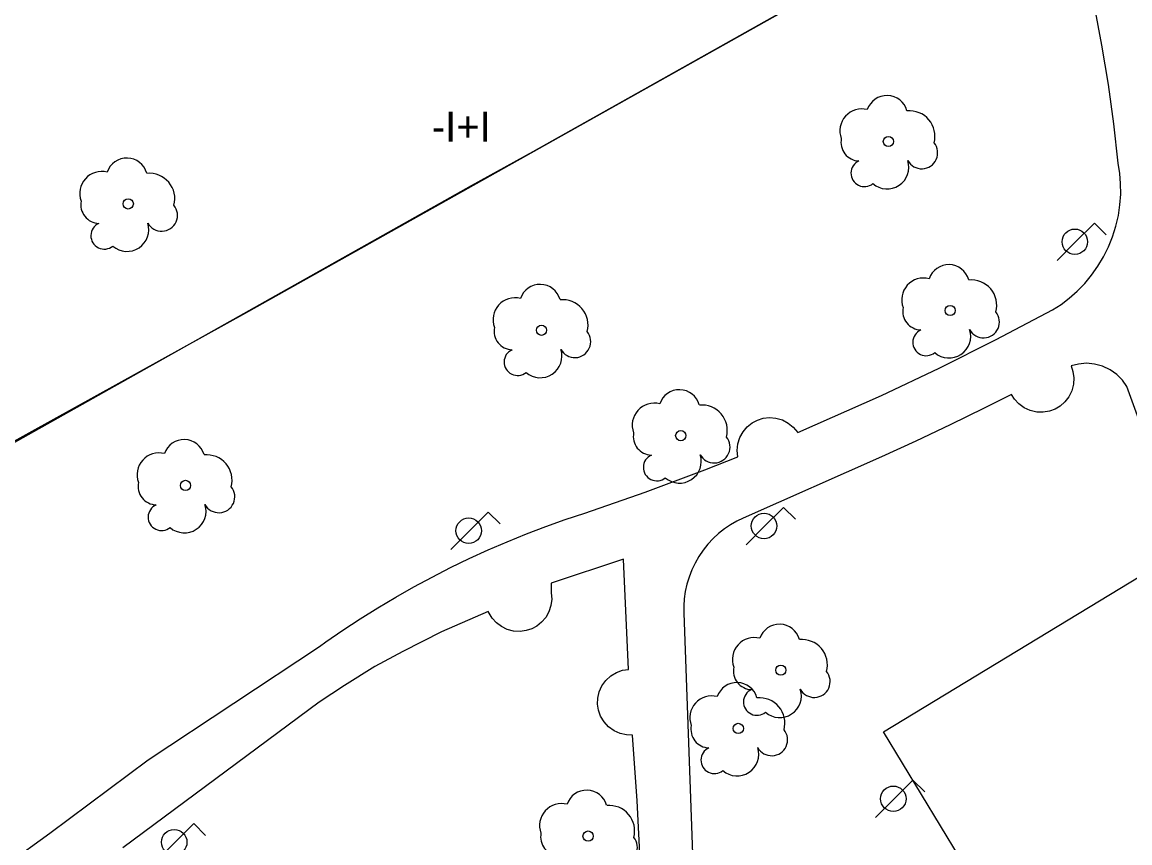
# Model space of a CAD drawing. Extents: x 282771 to 285132, y 4823109 to 4825496.
# Drawn here: x 283943.2 to 283998.6, y 4823796.3 to 4823837.4 of the extents above; entities that cross this region are included whole.
import ezdxf

# ---------------------------------------------------------------- set-up
doc = ezdxf.new("R2010")
doc.units = 0
for name, color, linetype in [('ARBOL', 7, 'Continuous'), ('FAROLA', 7, 'Continuous'), ('PARQUE-JARDIN-AREA', 7, 'Continuous'), ('TXT-ALTURA-EDIFICIO', 7, 'Continuous'), ('ZONA-VERDE', 7, 'Continuous')]:
    doc.layers.add(name, color=color, linetype=linetype)

msp = doc.modelspace()

# ---------------------------------------------------------------- linework, layer by layer
at = {"layer": 'ARBOL'}
for centre in [(283986.521, 4823831.464), (283948.47, 4823828.336), (283989.615, 4823823), (283969.155, 4823822.01), (283976.127, 4823816.735), (283951.337, 4823814.244), (283981.14, 4823804.997), (283979.009, 4823802.078), (283971.488, 4823796.688)]:
    msp.add_circle(centre, 0.255, dxfattribs=at)
for centre, radius, start, end in [((283986.451, 4823832.724), 1.038, 15.6423, 161.3843), ((283985.191, 4823831.994), 1.097, 75.4318, 200.5561), ((283987.581, 4823831.724), 1.272, 345.0327, 95.7993), ((283985.081, 4823831.424), 0.935, 168.599, 268.1324), ((283988.191, 4823830.894), 0.797, 208.9625, 38.991), ((283948.4, 4823829.596), 1.038, 15.6423, 161.3843), ((283985.321, 4823829.874), 0.672, 113.7367, 309.4725), ((283986.461, 4823830.174), 1.086, 228.9545, 17.928), ((283947.14, 4823828.866), 1.097, 75.4318, 200.5561), ((283949.53, 4823828.596), 1.272, 345.0327, 95.7993), ((283947.03, 4823828.296), 0.935, 168.599, 268.1324), ((283950.14, 4823827.766), 0.797, 208.9625, 38.991), ((283947.27, 4823826.746), 0.672, 113.7367, 309.4725), ((283948.41, 4823827.046), 1.086, 228.9545, 17.928), ((283989.545, 4823824.259), 1.038, 15.6423, 161.3843), ((283988.285, 4823823.529), 1.097, 75.4318, 200.5561), ((283990.675, 4823823.26), 1.272, 345.0327, 95.7993), ((283969.085, 4823823.27), 1.038, 15.6423, 161.3843), ((283967.826, 4823822.54), 1.097, 75.4318, 200.5561), ((283970.215, 4823822.27), 1.272, 345.0327, 95.7993), ((283988.175, 4823822.96), 0.935, 168.599, 268.1324), ((283991.285, 4823822.43), 0.797, 208.9625, 38.991), ((283967.716, 4823821.97), 0.935, 168.599, 268.1324), ((283970.825, 4823821.44), 0.797, 208.9625, 38.991), ((283988.415, 4823821.41), 0.672, 113.7367, 309.4725), ((283989.555, 4823821.71), 1.086, 228.9545, 17.928), ((283967.956, 4823820.42), 0.672, 113.7367, 309.4725), ((283969.095, 4823820.72), 1.086, 228.9545, 17.928), ((283976.057, 4823817.995), 1.038, 15.6423, 161.3843), ((283974.797, 4823817.265), 1.097, 75.4318, 200.5561), ((283977.187, 4823816.995), 1.272, 345.0327, 95.7993), ((283974.687, 4823816.695), 0.935, 168.599, 268.1324), ((283977.797, 4823816.165), 0.797, 208.9625, 38.991), ((283951.267, 4823815.504), 1.038, 15.6423, 161.3843), ((283950.007, 4823814.774), 1.097, 75.4318, 200.5561), ((283952.397, 4823814.504), 1.272, 345.0327, 95.7993), ((283974.927, 4823815.145), 0.672, 113.7367, 309.4725), ((283976.067, 4823815.445), 1.086, 228.9545, 17.928), ((283949.897, 4823814.204), 0.935, 168.599, 268.1324), ((283953.007, 4823813.674), 0.797, 208.9625, 38.991), ((283950.137, 4823812.654), 0.672, 113.7367, 309.4725), ((283951.277, 4823812.954), 1.086, 228.9545, 17.928), ((283981.07, 4823806.257), 1.038, 15.6423, 161.3843), ((283979.81, 4823805.527), 1.097, 75.4318, 200.5561), ((283982.2, 4823805.257), 1.272, 345.0327, 95.7993), ((283979.7, 4823804.957), 0.935, 168.599, 268.1324), ((283982.81, 4823804.427), 0.797, 208.9625, 38.991), ((283978.939, 4823803.338), 1.038, 15.6423, 161.3843), ((283979.94, 4823803.407), 0.672, 113.7367, 309.4725), ((283981.08, 4823803.707), 1.086, 228.9545, 17.928), ((283977.679, 4823802.608), 1.097, 75.4318, 200.5561), ((283980.069, 4823802.338), 1.272, 345.0327, 95.7993), ((283977.569, 4823802.038), 0.935, 168.599, 268.1324), ((283980.679, 4823801.508), 0.797, 208.9625, 38.991), ((283977.809, 4823800.488), 0.672, 113.7367, 309.4725), ((283978.949, 4823800.788), 1.086, 228.9545, 17.928), ((283971.418, 4823797.948), 1.038, 15.6423, 161.3843), ((283970.158, 4823797.218), 1.097, 75.4318, 200.5561), ((283972.548, 4823796.948), 1.272, 345.0327, 95.7993), ((283970.048, 4823796.648), 0.935, 168.599, 268.1324), ((283973.158, 4823796.118), 0.797, 208.9625, 38.991)]:
    msp.add_arc(centre, radius, start, end, dxfattribs=at)
at = {"layer": 'FAROLA'}
for p, q in [((283996.834, 4823827.371), (283995.894, 4823826.441)), ((283997.424, 4823826.781), (283996.834, 4823827.371)), ((283995.894, 4823826.441), (283994.964, 4823825.501)), ((283966.492, 4823812.907), (283965.552, 4823811.977)), ((283967.082, 4823812.317), (283966.492, 4823812.907)), ((283981.278, 4823813.144), (283980.338, 4823812.214)), ((283981.868, 4823812.554), (283981.278, 4823813.144)), ((283980.338, 4823812.214), (283979.408, 4823811.274)), ((283965.552, 4823811.977), (283964.622, 4823811.037)), ((283987.749, 4823799.488), (283986.809, 4823798.558)), ((283988.339, 4823798.898), (283987.749, 4823799.488)), ((283986.809, 4823798.558), (283985.879, 4823797.618)), ((283951.751, 4823797.313), (283950.811, 4823796.383)), ((283952.341, 4823796.723), (283951.751, 4823797.313)), ((283950.811, 4823796.383), (283949.881, 4823795.443))]:
    msp.add_line(p, q, dxfattribs=at)
for centre in [(283995.854, 4823826.441), (283980.298, 4823812.214), (283965.512, 4823811.977), (283986.769, 4823798.558), (283950.771, 4823796.383)]:
    msp.add_circle(centre, 0.637, dxfattribs=at)
at = {"layer": 'PARQUE-JARDIN-AREA'}
msp.add_lwpolyline([(283897.344, 4823791.315), (283954.505, 4823822.966), (283993.905, 4823845.086), (284006.275, 4823852.286), (284060.894, 4823760.846), (284064.724, 4823754.436), (284094.083, 4823705.346), (284071.403, 4823692.625), (284054.033, 4823682.885), (284044.203, 4823700.165), (284034.404, 4823717.395), (284023.134, 4823737.225), (284000.474, 4823724.325), (283973.883, 4823709.194), (283923.768, 4823680.665), (283920.428, 4823686.59), (283912.522, 4823699.468), (283936.689, 4823713.41), (283918.951, 4823744.095), (283923.637, 4823746.196)], close=True, dxfattribs=at)
at = {"layer": 'ZONA-VERDE'}
for points in [[(283993.909, 4823845.098), (283968.72, 4823830.936), (283965.64, 4823829.236), (283954.51, 4823822.976), (283918, 4823802.467), (283908.878, 4823797.53), (283909.928, 4823796.329)], [(283979.458, 4823817.18), (283979.705, 4823817.375), (283979.968, 4823817.514), (283980.252, 4823817.603), (283980.565, 4823817.64), (283980.891, 4823817.614), (283981.213, 4823817.523), (283981.509, 4823817.368), (283981.763, 4823817.162), (283981.99, 4823816.89), (283986.17, 4823818.748), (283989.058, 4823820.115), (283991.914, 4823821.543), (283994.738, 4823823.031), (283995.165, 4823823.307), (283995.578, 4823823.619), (283995.975, 4823823.968), (283996.349, 4823824.351), (283996.697, 4823824.767), (283997.014, 4823825.213), (283997.297, 4823825.685), (283997.543, 4823826.18), (283997.748, 4823826.693), (283997.913, 4823827.218), (283998.035, 4823827.752), (283998.114, 4823828.288), (283998.151, 4823828.823), (283998.147, 4823829.351), (283998.105, 4823829.867), (283998.027, 4823830.369), (283997.808, 4823832.348), (283997.537, 4823834.323), (283997.212, 4823836.291), (283996.834, 4823838.251)], [(283999.197, 4823817.182), (283998.456, 4823819.194), (283998.239, 4823819.507), (283997.959, 4823819.792), (283997.625, 4823820.032), (283997.247, 4823820.212), (283996.843, 4823820.321), (283996.433, 4823820.356), (283996.036, 4823820.321), (283995.666, 4823820.225), (283995.762, 4823819.946), (283995.807, 4823819.634), (283995.79, 4823819.307), (283995.706, 4823818.984), (283995.559, 4823818.683), (283995.359, 4823818.424), (283995.123, 4823818.216), (283994.866, 4823818.065), (283994.587, 4823817.962), (283994.277, 4823817.909), (283993.949, 4823817.918), (283993.624, 4823817.994), (283993.32, 4823818.134), (283993.056, 4823818.327), (283992.842, 4823818.559), (283992.692, 4823818.799), (283991.321, 4823818.108), (283989.617, 4823817.276), (283987.903, 4823816.465), (283986.179, 4823815.676), (283979.25, 4823812.608), (283978.931, 4823812.454), (283978.619, 4823812.273), (283978.315, 4823812.067), (283978.024, 4823811.836), (283977.747, 4823811.581), (283977.488, 4823811.303), (283977.25, 4823811.004), (283977.034, 4823810.688), (283976.844, 4823810.355), (283976.68, 4823810.01), (283976.543, 4823809.656), (283976.435, 4823809.296), (283976.354, 4823808.932), (283976.302, 4823808.569), (283976.277, 4823808.209), (283976.277, 4823807.855), (283976.799, 4823793.477)], [(283942.426, 4823795.291), (283944.549, 4823796.838), (283949.461, 4823800.509), (283958.042, 4823806.184), (283958.361, 4823806.411), (283959.215, 4823806.998), (283960.083, 4823807.568), (283960.964, 4823808.119), (283961.858, 4823808.651), (283962.763, 4823809.164), (283963.679, 4823809.658), (283964.606, 4823810.131), (283965.542, 4823810.584), (283966.488, 4823811.016), (283967.442, 4823811.427), (283968.405, 4823811.817), (283969.374, 4823812.186), (283970.349, 4823812.533), (283971.33, 4823812.859), (283974.345, 4823813.908), (283977.338, 4823815.022), (283978.981, 4823815.674), (283978.951, 4823815.993), (283978.984, 4823816.319), (283979.084, 4823816.638), (283979.245, 4823816.93), (283979.458, 4823817.18)], [(284000.94, 4823789.353), (283995.781, 4823786.225), (283986.274, 4823801.904), (284001.711, 4823811.264)], [(283974.12, 4823795.149), (283973.949, 4823798.447), (283973.71, 4823801.739), (283973.408, 4823801.749), (283973.096, 4823801.819), (283972.792, 4823801.955), (283972.516, 4823802.153), (283972.287, 4823802.404), (283972.117, 4823802.69), (283972.01, 4823802.992), (283971.965, 4823803.29), (283971.975, 4823803.591), (283972.045, 4823803.903), (283972.181, 4823804.207), (283972.38, 4823804.483), (283972.631, 4823804.713), (283972.917, 4823804.883), (283973.218, 4823804.989), (283973.516, 4823805.034), (283973.268, 4823810.558), (283969.646, 4823809.344), (283969.647, 4823808.858), (283969.669, 4823808.55), (283969.632, 4823808.233), (283969.531, 4823807.922), (283969.372, 4823807.637), (283969.164, 4823807.394), (283968.923, 4823807.202), (283968.665, 4823807.064), (283968.387, 4823806.974), (283968.081, 4823806.934), (283967.762, 4823806.953), (283967.446, 4823807.035), (283967.153, 4823807.178), (283966.898, 4823807.372), (283966.692, 4823807.601), (283966.495, 4823807.924), (283964.144, 4823806.908), (283962.212, 4823805.934), (283960.818, 4823805.172), (283959.292, 4823804.225), (283958.028, 4823803.389), (283948.198, 4823796.092)]]:
    msp.add_lwpolyline(points, dxfattribs=at)

# ---------------------------------------------------------------- texts
at = {"layer": 'TXT-ALTURA-EDIFICIO'}
msp.add_text('-I+I', height=1.5, rotation=0, dxfattribs=at).set_placement((283963.664, 4823831.456))

doc.saveas('drawing.dxf')
